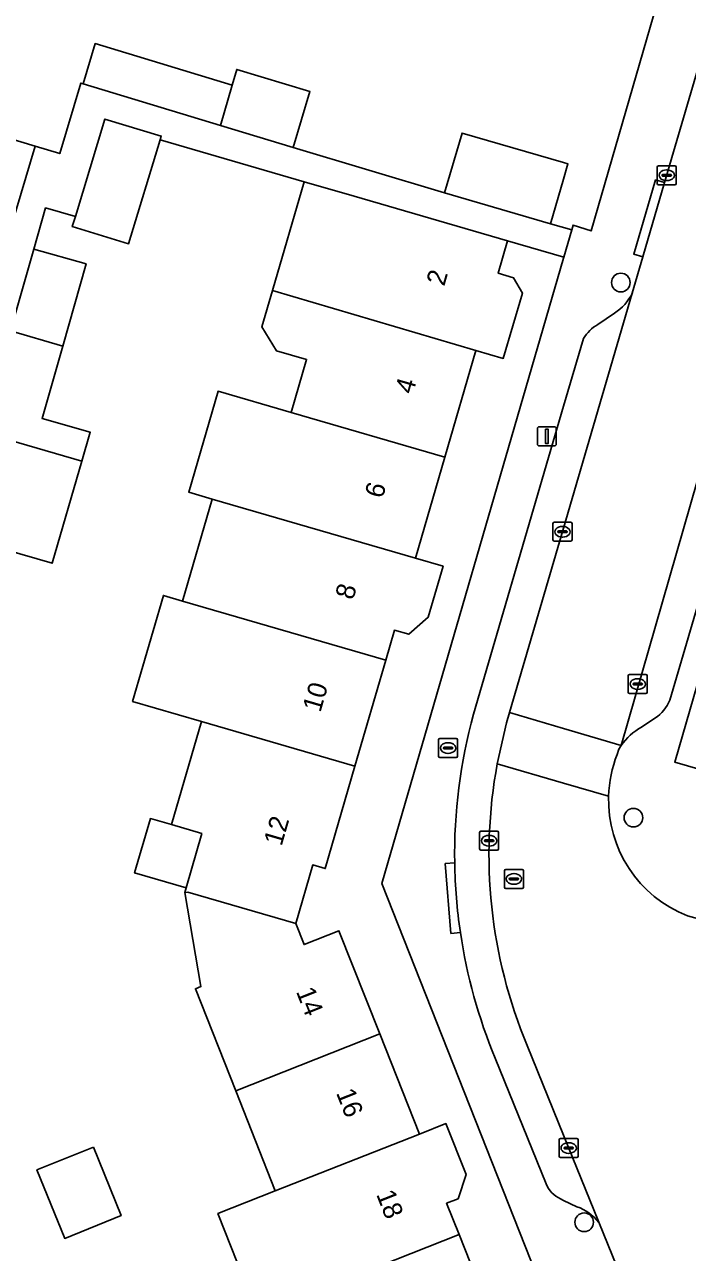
# Model space of a CAD drawing. Extents: x 159716 to 160783, y 383290 to 384031.
# Drawn here: x 159971.7 to 160006.5, y 383425.1 to 383489.6 of the extents above; entities that cross this region are included whole.
import ezdxf

# ---------------------------------------------------------------- set-up
doc = ezdxf.new("R2010")
doc.units = 0
for name, color, linetype in [('IMGEO_Boom', 7, 'Continuous'), ('IMGEO_Brandkraan', 7, 'Continuous'), ('IMGEO_Erf', 7, 'Continuous'), ('IMGEO_Kolk', 7, 'Continuous'), ('IMGEO_Lichtmast', 7, 'Continuous'), ('IMGEO_Pand', 7, 'Continuous'), ('IMGEO_Pand_nummerreeks', 7, 'Continuous'), ('IMGEO_Parkeervlak_open', 7, 'Continuous'), ('IMGEO_Rijbaan_lokaal_open', 7, 'Continuous'), ('IMGEO_Rioolput', 7, 'Continuous'), ('IMGEO_Voetpad_open', 7, 'Continuous')]:
    doc.layers.add(name, color=color, linetype=linetype)

msp = doc.modelspace()

# ---------------------------------------------------------------- linework, layer by layer
at = {"layer": 'IMGEO_Boom'}
for centre in [(160003.008, 383476.021), (160003.669, 383447.931), (160001.082, 383426.693)]:
    msp.add_circle(centre, 0.489, dxfattribs=at)
at = {"layer": 'IMGEO_Brandkraan'}
for p, q in [((159993.441, 383451.162), (159993.441, 383452.014)), ((159993.516, 383452.088), (159994.368, 383452.088)), ((159993.929, 383451.868), (159993.954, 383451.868)), ((159994.442, 383452.014), (159994.442, 383451.162)), ((159994.368, 383451.088), (159993.516, 383451.088)), ((159993.7, 383451.582), (159993.7, 383451.594)), ((159994.138, 383451.545), (159993.74, 383451.545)), ((159993.743, 383451.631), (159994.141, 383451.631)), ((159993.952, 383451.308), (159993.927, 383451.308)), ((159994.184, 383451.594), (159994.184, 383451.582))]:
    msp.add_line(p, q, dxfattribs=at)
for points in [[(159993.441, 383451.162), (159993.441, 383452.014)], [(159993.516, 383452.088), (159994.368, 383452.088)], [(159994.442, 383452.014), (159994.442, 383451.162)], [(159994.368, 383451.088), (159993.516, 383451.088)]]:
    msp.add_lwpolyline(points, dxfattribs=at)
for centre, radius, start, end in [((159993.518, 383452.012), 0.0765, 91.55205, 178.44795), ((159993.518, 383452.012), 0.0765, 91.55205, 178.44795), ((159994.366, 383452.012), 0.0765, 1.55205, 88.44795), ((159994.366, 383452.012), 0.0765, 1.55205, 88.44795), ((159993.518, 383451.164), 0.0765, 181.55205, 268.44795), ((159993.518, 383451.164), 0.0765, 181.55205, 268.44795), ((159993.74, 383451.591), 0.0403, 85.87752, 175.75265), ((159993.737, 383451.581), 0.0366, 178.93798, 274.71019), ((159994.141, 383451.588), 0.043, 264.86636, 352.45326), ((159994.145, 383451.593), 0.0386, 1.73085, 96.63898), ((159994.366, 383451.164), 0.0765, 271.55205, 358.44795), ((159994.366, 383451.164), 0.0765, 271.55205, 358.44795)]:
    msp.add_arc(centre, radius, start, end, dxfattribs=at)
for centre, major_axis, ratio, start_param, end_param in [((159993.928, 383451.588), (-0.387, 0.002), 0.722429, 4.712389, 7.853982), ((159993.953, 383451.588), (-0.39, 0.002), 0.717154, 1.570796, 4.712389)]:
    msp.add_ellipse(centre, major_axis=major_axis, ratio=ratio, start_param=start_param, end_param=end_param, dxfattribs=at)
at = {"layer": 'IMGEO_Erf'}
for points in [[(159969.184, 383484.107), (159972.278, 383483.176), (159973.556, 383482.791), (159974.67, 383486.494), (159974.783, 383486.457), (159975.423, 383488.563), (159982.609, 383486.381), (159982.846, 383487.211), (159986.694, 383486.041), (159985.804, 383483.111), (159993.762, 383480.723), (159994.676, 383483.868), (160000, 383482.321), (160000.234, 383482.253), (160000, 383481.448), (159999.32, 383479.109), (160000.429, 383478.787), (160000.503, 383479.04), (160001.455, 383478.735), (160007.454, 383499.463)], [(159983.914, 383421.94), (159981.857, 383427.147), (159984.873, 383428.338), (159982.795, 383433.595), (159980.679, 383438.95), (159980.965, 383439.063), (159980.13, 383444.005), (159980.197, 383444.24), (159977.484, 383445.028), (159978.315, 383447.887), (159979.425, 383447.565), (159980.999, 383452.982), (159977.382, 383454.032), (159978.998, 383459.595), (159979.999, 383459.304), (159981.553, 383464.654), (159980.328, 383465.01), (159981.87, 383470.318), (159985.711, 383469.202), (159986.519, 383471.984), (159984.933, 383472.445), (159984.174, 383473.697), (159984.728, 383475.604), (159986.385, 383481.311), (159978.827, 383483.508), (159977.174, 383478.061), (159974.216, 383478.959), (159974.378, 383479.492), (159972.819, 383479.937), (159972.203, 383477.777), (159974.944, 383476.995), (159973.715, 383472.686), (159972.632, 383468.889), (159975.158, 383468.166), (159974.715, 383466.64), (159973.161, 383461.29), (159970.671, 383462.013)], [(160000, 383420.348), (159990.463, 383444.478), (160000, 383477.308), (160000.013, 383477.354), (159997.064, 383478.21), (159996.571, 383476.511), (159997.378, 383476.277), (159997.841, 383475.466), (159996.835, 383472.04), (159995.393, 383472.458), (159993.768, 383466.862), (159992.226, 383461.554), (159993.676, 383461.133), (159992.898, 383458.449), (159991.877, 383457.558), (159991.127, 383457.771), (159990.672, 383456.204), (159989.056, 383450.641), (159987.493, 383445.259), (159986.84, 383445.449), (159985.948, 383442.374), (159986.385, 383441.27), (159988.216, 383441.993), (159990.355, 383436.581), (159992.433, 383431.324), (159993.828, 383431.875), (159994.886, 383429.196), (159994.462, 383427.931), (159993.867, 383427.696), (159994.517, 383426.05), (159996.567, 383420.864)], [(160012.364, 383473.397), (160005.837, 383450.845), (160068.032, 383432.838)]]:
    msp.add_lwpolyline(points, dxfattribs=at)
msp.add_lwpolyline([(159975.324, 383430.643), (159976.783, 383427.048), (159973.818, 383425.846), (159972.36, 383429.44)], close=True, dxfattribs=at)
at = {"layer": 'IMGEO_Kolk'}
for p, q in [((160004.917, 383481.225), (160004.917, 383482.077)), ((160004.992, 383482.151), (160005.844, 383482.151)), ((160005.918, 383482.077), (160005.918, 383481.225)), ((160005.176, 383481.645), (160005.176, 383481.657)), ((160005.614, 383481.608), (160005.216, 383481.608)), ((160005.219, 383481.694), (160005.617, 383481.694)), ((160005.428, 383481.371), (160005.403, 383481.371)), ((160005.405, 383481.931), (160005.43, 383481.931)), ((160005.66, 383481.657), (160005.66, 383481.645)), ((160005.844, 383481.151), (160004.992, 383481.151)), ((159999.446, 383462.513), (159999.446, 383463.365)), ((159999.521, 383463.439), (160000.373, 383463.439)), ((160000.447, 383463.365), (160000.447, 383462.513)), ((159999.705, 383462.933), (159999.705, 383462.945)), ((160000.143, 383462.896), (159999.745, 383462.896)), ((159999.748, 383462.982), (160000.146, 383462.982)), ((159999.957, 383462.659), (159999.932, 383462.659)), ((159999.934, 383463.219), (159999.959, 383463.219)), ((160000.189, 383462.945), (160000.189, 383462.933)), ((160000.373, 383462.439), (159999.521, 383462.439)), ((160003.396, 383454.521), (160003.396, 383455.373)), ((160003.471, 383455.447), (160004.323, 383455.447)), ((160003.655, 383454.941), (160003.655, 383454.953)), ((160004.093, 383454.904), (160003.695, 383454.904)), ((160003.698, 383454.99), (160004.096, 383454.99)), ((160003.884, 383455.227), (160003.909, 383455.227)), ((160004.139, 383454.953), (160004.139, 383454.941)), ((160004.397, 383455.373), (160004.397, 383454.521)), ((160004.323, 383454.447), (160003.471, 383454.447)), ((160003.907, 383454.667), (160003.882, 383454.667)), ((159995.669, 383447.221), (159996.521, 383447.221)), ((159995.594, 383446.295), (159995.594, 383447.147)), ((159995.853, 383446.715), (159995.853, 383446.727)), ((159996.291, 383446.678), (159995.893, 383446.678)), ((159995.896, 383446.764), (159996.294, 383446.764)), ((159996.082, 383447.001), (159996.107, 383447.001)), ((159996.337, 383446.727), (159996.337, 383446.715)), ((159996.595, 383447.147), (159996.595, 383446.295)), ((159996.521, 383446.221), (159995.669, 383446.221)), ((159996.105, 383446.441), (159996.08, 383446.441)), ((159999.846, 383431.091), (160000.698, 383431.091)), ((159999.771, 383430.165), (159999.771, 383431.017)), ((160000.03, 383430.585), (160000.03, 383430.597)), ((160000.468, 383430.548), (160000.07, 383430.548)), ((160000.073, 383430.634), (160000.471, 383430.634)), ((160000.259, 383430.871), (160000.284, 383430.871)), ((160000.514, 383430.597), (160000.514, 383430.585)), ((160000.772, 383431.017), (160000.772, 383430.165)), ((160000.698, 383430.091), (159999.846, 383430.091)), ((160000.282, 383430.311), (160000.257, 383430.311))]:
    msp.add_line(p, q, dxfattribs=at)
for points in [[(160004.917, 383481.225), (160004.917, 383482.077)], [(160004.992, 383482.151), (160005.844, 383482.151)], [(160005.918, 383482.077), (160005.918, 383481.225)], [(160005.844, 383481.151), (160004.992, 383481.151)], [(159999.446, 383462.513), (159999.446, 383463.365)], [(159999.521, 383463.439), (160000.373, 383463.439)], [(160000.447, 383463.365), (160000.447, 383462.513)], [(160000.373, 383462.439), (159999.521, 383462.439)], [(160003.396, 383454.521), (160003.396, 383455.373)], [(160003.471, 383455.447), (160004.323, 383455.447)], [(160004.397, 383455.373), (160004.397, 383454.521)], [(160004.323, 383454.447), (160003.471, 383454.447)], [(159995.669, 383447.221), (159996.521, 383447.221)], [(159995.594, 383446.295), (159995.594, 383447.147)], [(159996.595, 383447.147), (159996.595, 383446.295)], [(159996.521, 383446.221), (159995.669, 383446.221)], [(159999.846, 383431.091), (160000.698, 383431.091)], [(159999.771, 383430.165), (159999.771, 383431.017)], [(160000.772, 383431.017), (160000.772, 383430.165)], [(160000.698, 383430.091), (159999.846, 383430.091)]]:
    msp.add_lwpolyline(points, dxfattribs=at)
for centre, radius, start, end in [((160004.994, 383482.075), 0.0765, 91.55205, 178.44795), ((160004.994, 383482.075), 0.0765, 91.55205, 178.44795), ((160005.842, 383482.075), 0.0765, 1.55205, 88.44795), ((160005.842, 383482.075), 0.0765, 1.55205, 88.44795), ((160005.216, 383481.654), 0.0403, 85.87752, 175.75265), ((160005.213, 383481.644), 0.0366, 178.93798, 274.71019), ((160005.617, 383481.651), 0.043, 264.86636, 352.45326), ((160005.621, 383481.656), 0.0386, 1.73085, 96.63898), ((160004.994, 383481.227), 0.0765, 181.55205, 268.44795), ((160004.994, 383481.227), 0.0765, 181.55205, 268.44795), ((160005.842, 383481.227), 0.0765, 271.55205, 358.44795), ((160005.842, 383481.227), 0.0765, 271.55205, 358.44795), ((159999.523, 383463.363), 0.0765, 91.55205, 178.44795), ((159999.523, 383463.363), 0.0765, 91.55205, 178.44795), ((160000.371, 383463.363), 0.0765, 1.55205, 88.44795), ((160000.371, 383463.363), 0.0765, 1.55205, 88.44795), ((159999.745, 383462.942), 0.0403, 85.87752, 175.75265), ((159999.742, 383462.932), 0.0366, 178.93798, 274.71019), ((160000.146, 383462.939), 0.043, 264.86636, 352.45326), ((160000.15, 383462.944), 0.0386, 1.73085, 96.63898), ((159999.523, 383462.515), 0.0765, 181.55205, 268.44795), ((159999.523, 383462.515), 0.0765, 181.55205, 268.44795), ((160000.371, 383462.515), 0.0765, 271.55205, 358.44795), ((160000.371, 383462.515), 0.0765, 271.55205, 358.44795), ((160003.473, 383455.371), 0.0765, 91.55205, 178.44795), ((160003.473, 383455.371), 0.0765, 91.55205, 178.44795), ((160003.695, 383454.95), 0.0403, 85.87752, 175.75265), ((160003.692, 383454.94), 0.0366, 178.93798, 274.71019), ((160004.096, 383454.947), 0.043, 264.86636, 352.45326), ((160004.1, 383454.952), 0.0386, 1.73085, 96.63898), ((160004.321, 383455.371), 0.0765, 1.55205, 88.44795), ((160004.321, 383455.371), 0.0765, 1.55205, 88.44795), ((160003.473, 383454.523), 0.0765, 181.55205, 268.44795), ((160003.473, 383454.523), 0.0765, 181.55205, 268.44795), ((160004.321, 383454.523), 0.0765, 271.55205, 358.44795), ((160004.321, 383454.523), 0.0765, 271.55205, 358.44795), ((159995.671, 383447.145), 0.0765, 91.55205, 178.44795), ((159995.671, 383447.145), 0.0765, 91.55205, 178.44795), ((159996.519, 383447.145), 0.0765, 1.55205, 88.44795), ((159996.519, 383447.145), 0.0765, 1.55205, 88.44795), ((159995.893, 383446.724), 0.0403, 85.87752, 175.75265), ((159995.89, 383446.714), 0.0366, 178.93798, 274.71019), ((159996.294, 383446.721), 0.043, 264.86636, 352.45326), ((159996.298, 383446.726), 0.0386, 1.73085, 96.63898), ((159995.671, 383446.297), 0.0765, 181.55205, 268.44795), ((159995.671, 383446.297), 0.0765, 181.55205, 268.44795), ((159996.519, 383446.297), 0.0765, 271.55205, 358.44795), ((159996.519, 383446.297), 0.0765, 271.55205, 358.44795), ((159999.848, 383431.015), 0.0765, 91.55205, 178.44795), ((159999.848, 383431.015), 0.0765, 91.55205, 178.44795), ((160000.696, 383431.015), 0.0765, 1.55205, 88.44795), ((160000.696, 383431.015), 0.0765, 1.55205, 88.44795), ((160000.07, 383430.594), 0.0403, 85.87752, 175.75265), ((160000.067, 383430.584), 0.0366, 178.93798, 274.71019), ((160000.471, 383430.591), 0.043, 264.86636, 352.45326), ((160000.475, 383430.596), 0.0386, 1.73085, 96.63898), ((159999.848, 383430.167), 0.0765, 181.55205, 268.44795), ((159999.848, 383430.167), 0.0765, 181.55205, 268.44795), ((160000.696, 383430.167), 0.0765, 271.55205, 358.44795), ((160000.696, 383430.167), 0.0765, 271.55205, 358.44795)]:
    msp.add_arc(centre, radius, start, end, dxfattribs=at)
for centre, major_axis, ratio, start_param, end_param in [((160005.404, 383481.651), (-0.387, 0.002), 0.722429, 4.712389, 7.853982), ((160005.429, 383481.651), (-0.39, 0.002), 0.717154, 1.570796, 4.712389), ((159999.933, 383462.939), (-0.387, 0.002), 0.722429, 4.712389, 7.853982), ((159999.958, 383462.939), (-0.39, 0.002), 0.717154, 1.570796, 4.712389), ((160003.883, 383454.947), (-0.387, 0.002), 0.722429, 4.712389, 7.853982), ((160003.908, 383454.947), (-0.39, 0.002), 0.717154, 1.570796, 4.712389), ((159996.081, 383446.721), (-0.387, 0.002), 0.722429, 4.712389, 7.853982), ((159996.106, 383446.721), (-0.39, 0.002), 0.717154, 1.570796, 4.712389), ((160000.258, 383430.591), (-0.387, 0.002), 0.722429, 4.712389, 7.853982), ((160000.283, 383430.591), (-0.39, 0.002), 0.717154, 1.570796, 4.712389)]:
    msp.add_ellipse(centre, major_axis=major_axis, ratio=ratio, start_param=start_param, end_param=end_param, dxfattribs=at)
at = {"layer": 'IMGEO_Lichtmast'}
for p, q in [((159998.73, 383468.448), (159999.52, 383468.448)), ((159999.52, 383468.448), (159998.73, 383468.448)), ((159998.63, 383467.548), (159998.63, 383468.348)), ((159998.63, 383468.348), (159998.63, 383467.548)), ((159999.62, 383468.348), (159999.62, 383467.548)), ((159999.62, 383467.548), (159999.62, 383468.348)), ((159999.52, 383467.448), (159998.73, 383467.448)), ((159998.73, 383467.448), (159999.52, 383467.448))]:
    msp.add_line(p, q, dxfattribs=at)
msp.add_lwpolyline([(159999.05, 383468.323), (159999.2, 383468.323), (159999.2, 383467.573), (159999.05, 383467.573), (159999.05, 383468.323)], dxfattribs=at)
for centre, start, end in [((159998.73, 383468.348), 90, 180), ((159998.73, 383468.348), 90, 180), ((159999.52, 383468.348), 0, 90), ((159999.52, 383468.348), 360, 90), ((159998.73, 383467.548), 180, 270), ((159998.73, 383467.548), 180, 270), ((159999.52, 383467.548), 270, 0), ((159999.52, 383467.548), 270, 0)]:
    msp.add_arc(centre, 0.1, start, end, dxfattribs=at)
at = {"layer": 'IMGEO_Pand'}
for points in [[(159982.609, 383486.381), (159975.423, 383488.563), (159974.783, 383486.457), (159982.004, 383484.265)], [(159986.694, 383486.041), (159982.846, 383487.211), (159982.609, 383486.381), (159982.004, 383484.265), (159985.804, 383483.111)], [(159978.827, 383483.508), (159978.887, 383483.705), (159975.93, 383484.603), (159974.378, 383479.492), (159974.216, 383478.959), (159977.174, 383478.061)], [(159969.184, 383484.107), (159967.399, 383478.379), (159970.549, 383477.431), (159972.278, 383483.176)], [(159999.32, 383479.109), (160000, 383481.448), (160000.234, 383482.253), (160000, 383482.321), (159994.676, 383483.868), (159993.762, 383480.723)], [(159984.728, 383475.604), (159995.393, 383472.458), (159996.835, 383472.04), (159997.841, 383475.466), (159997.378, 383476.277), (159996.571, 383476.511), (159997.064, 383478.21), (159989.007, 383480.55), (159986.385, 383481.311)], [(159973.715, 383472.686), (159974.944, 383476.995), (159972.203, 383477.777), (159970.978, 383473.481)], [(159984.728, 383475.604), (159984.174, 383473.697), (159984.933, 383472.445), (159986.519, 383471.984), (159985.711, 383469.202), (159993.768, 383466.862), (159995.393, 383472.458)], [(159973.715, 383472.686), (159970.978, 383473.481), (159969.462, 383468.165), (159974.715, 383466.64), (159975.158, 383468.166), (159972.632, 383468.889)], [(159985.711, 383469.202), (159981.87, 383470.318), (159980.328, 383465.01), (159981.553, 383464.654), (159992.226, 383461.554), (159993.768, 383466.862)], [(159974.715, 383466.64), (159969.462, 383468.165), (159967.934, 383462.808), (159970.671, 383462.013), (159973.161, 383461.29)], [(159993.676, 383461.133), (159992.226, 383461.554), (159981.553, 383464.654), (159979.999, 383459.304), (159990.672, 383456.204), (159991.127, 383457.771), (159991.877, 383457.558), (159992.898, 383458.449)], [(159979.999, 383459.304), (159978.998, 383459.595), (159977.382, 383454.032), (159980.999, 383452.982), (159989.056, 383450.641), (159990.672, 383456.204)], [(159989.056, 383450.641), (159980.999, 383452.982), (159979.425, 383447.565), (159981.009, 383447.105), (159980.197, 383444.24), (159980.13, 383444.005), (159980.275, 383444.019), (159985.948, 383442.374), (159986.84, 383445.449), (159987.493, 383445.259)], [(159979.425, 383447.565), (159978.315, 383447.887), (159977.484, 383445.028), (159980.197, 383444.24), (159981.009, 383447.105)], [(159990.355, 383436.581), (159988.216, 383441.993), (159986.385, 383441.27), (159985.948, 383442.374), (159980.275, 383444.019), (159980.13, 383444.005), (159980.965, 383439.063), (159980.679, 383438.95), (159982.795, 383433.595)], [(159990.355, 383436.581), (159982.795, 383433.595), (159984.873, 383428.338), (159992.433, 383431.324)], [(159993.867, 383427.696), (159994.462, 383427.931), (159994.886, 383429.196), (159993.828, 383431.875), (159992.433, 383431.324), (159984.873, 383428.338), (159981.857, 383427.147), (159983.914, 383421.94), (159986.93, 383423.132), (159986.957, 383423.064), (159994.517, 383426.05)], [(159975.324, 383430.643), (159972.36, 383429.44), (159973.818, 383425.846), (159976.783, 383427.048)], [(159996.567, 383420.864), (159994.517, 383426.05), (159986.957, 383423.064), (159989.034, 383417.809)]]:
    msp.add_lwpolyline(points, close=True, dxfattribs=at)
at = {"layer": 'IMGEO_Parkeervlak_open'}
for points in [[(159996.522, 383450.759), (159997.016, 383452.917), (159997.173, 383453.455), (160000, 383463.12), (160003.611, 383475.467)], [(160002.672, 383474.411), (160001.808, 383473.815)], [(160001.057, 383473.08), (160000, 383469.538), (159995.271, 383453.366)], [(160008.475, 383470.629), (160003.023, 383451.722)], [(160005.574, 383454.106), (160009.492, 383467.433)], [(160004.099, 383452.686), (160004.798, 383453.155)], [(160001.856, 383426.69), (160000, 383431.262), (159998.089, 383435.97)], [(159996.415, 383435.302), (159999.091, 383428.71)], [(159999.838, 383427.919), (160000, 383427.842), (160000.697, 383427.511)]]:
    msp.add_lwpolyline(points, dxfattribs=at)
for centre, radius, start, end in [((160001.174, 383476.689), 2.727, 303.33781, 333.37491), ((160002.67, 383472.183), 1.846, 117.84257, 150.92365), ((160003.763, 383454.792), 1.937, 302.31247, 339.25979), ((160022.249, 383446.007), 27.964, 164.7428, 180.92047), ((160005.598, 383449.93), 3.137, 118.54582, 145.16919), ((160022.237, 383446.006), 26.15, 169.52825, 202.56841), ((160022.344, 383446.013), 28.058, 180.92922, 188.43749), ((160022.182, 383445.987), 27.894, 188.43366, 202.52312), ((160000.476, 383429.27), 1.494, 202.00566, 244.71694), ((159999.844, 383425.078), 2.578, 38.69767, 70.67716)]:
    msp.add_arc(centre, radius, start, end, dxfattribs=at)
at = {"layer": 'IMGEO_Rijbaan_lokaal_open'}
msp.add_lwpolyline([(160005.308, 383481.268), (160004.167, 383477.368), (160003.611, 383475.467), (160000, 383463.12), (159997.173, 383453.455), (160000, 383452.618), (160003.023, 383451.722), (160008.475, 383470.629), (160008.558, 383470.915), (160008.589, 383471.02), (160010.885, 383478.881), (160016.093, 383496.718), (160016.186, 383497.035), (160010.436, 383498.802)], close=True, dxfattribs=at)
for points in [[(160002.816, 383451.252), (160002.896, 383451.525), (160003.023, 383451.722), (160000, 383452.618), (159997.173, 383453.455), (159997.016, 383452.917), (159996.522, 383450.759), (160000, 383449.743), (160002.366, 383449.052)], [(160002.366, 383449.052), (160000, 383449.743), (159996.522, 383450.759)], [(160042.34, 383432.486), (160007.399, 383442.527), (160006.504, 383442.784)], [(159998.089, 383435.97), (160000, 383431.262), (160001.856, 383426.69), (160002.794, 383424.379), (160009.406, 383419.287)]]:
    msp.add_lwpolyline(points, dxfattribs=at)
for centre, radius, start, end in [((160008.918, 383448.858), 6.555, 158.57659, 178.30315), ((160022.237, 383446.006), 26.15, 169.52825, 202.56841), ((160008.889, 383448.859), 6.526, 178.30226, 248.56163)]:
    msp.add_arc(centre, radius, start, end, dxfattribs=at)
at = {"layer": 'IMGEO_Rioolput'}
for p, q in [((159996.897, 383444.288), (159996.897, 383445.14)), ((159996.972, 383445.214), (159997.824, 383445.214)), ((159997.156, 383444.708), (159997.156, 383444.72)), ((159997.594, 383444.671), (159997.196, 383444.671)), ((159997.199, 383444.757), (159997.597, 383444.757)), ((159997.385, 383444.994), (159997.41, 383444.994)), ((159997.64, 383444.72), (159997.64, 383444.708)), ((159997.898, 383445.14), (159997.898, 383444.288)), ((159997.824, 383444.214), (159996.972, 383444.214)), ((159997.408, 383444.434), (159997.383, 383444.434))]:
    msp.add_line(p, q, dxfattribs=at)
for points in [[(159996.897, 383444.288), (159996.897, 383445.14)], [(159996.972, 383445.214), (159997.824, 383445.214)], [(159997.898, 383445.14), (159997.898, 383444.288)], [(159997.824, 383444.214), (159996.972, 383444.214)]]:
    msp.add_lwpolyline(points, dxfattribs=at)
for centre, radius, start, end in [((159996.974, 383445.138), 0.0765, 91.55205, 178.44795), ((159996.974, 383445.138), 0.0765, 91.55205, 178.44795), ((159997.196, 383444.717), 0.0403, 85.87752, 175.75265), ((159997.193, 383444.707), 0.0366, 178.93798, 274.71019), ((159997.597, 383444.714), 0.043, 264.86636, 352.45326), ((159997.601, 383444.719), 0.0386, 1.73085, 96.63898), ((159997.822, 383445.138), 0.0765, 1.55205, 88.44795), ((159997.822, 383445.138), 0.0765, 1.55205, 88.44795), ((159996.974, 383444.29), 0.0765, 181.55205, 268.44795), ((159996.974, 383444.29), 0.0765, 181.55205, 268.44795), ((159997.822, 383444.29), 0.0765, 271.55205, 358.44795), ((159997.822, 383444.29), 0.0765, 271.55205, 358.44795)]:
    msp.add_arc(centre, radius, start, end, dxfattribs=at)
for centre, major_axis, ratio, start_param, end_param in [((159997.384, 383444.714), (-0.387, 0.002), 0.722429, 4.712389, 7.853982), ((159997.409, 383444.714), (-0.39, 0.002), 0.717154, 1.570796, 4.712389)]:
    msp.add_ellipse(centre, major_axis=major_axis, ratio=ratio, start_param=start_param, end_param=end_param, dxfattribs=at)
at = {"layer": 'IMGEO_Voetpad_open'}
for points in [[(160003.611, 383475.467), (160004.167, 383477.368), (160003.687, 383477.507), (160004.828, 383481.407), (160005.308, 383481.268), (160010.436, 383498.802), (160007.454, 383499.463), (160001.455, 383478.735), (160000.503, 383479.04), (160000.429, 383478.787), (160000.013, 383477.354), (160000, 383477.308), (159990.463, 383444.478), (160000, 383420.348), (160001.522, 383416.497), (160002.766, 383413.38)], [(160068.032, 383432.838), (160005.837, 383450.845), (160012.364, 383473.397), (160012.776, 383474.819), (160018.953, 383496.159), (160016.186, 383497.035), (160016.093, 383496.718)], [(159970.978, 383473.481), (159972.203, 383477.777), (159972.819, 383479.937), (159974.378, 383479.492), (159975.93, 383484.603), (159978.887, 383483.705), (159978.827, 383483.508), (159986.385, 383481.311), (159989.007, 383480.55), (159997.064, 383478.21), (160000.013, 383477.354), (160000.429, 383478.787), (159999.32, 383479.109), (159993.762, 383480.723), (159985.804, 383483.111), (159982.004, 383484.265), (159974.783, 383486.457), (159974.67, 383486.494), (159973.556, 383482.791), (159972.278, 383483.176), (159970.549, 383477.431)], [(160001.808, 383473.815), (160002.672, 383474.411)], [(159995.271, 383453.366), (160000, 383469.538), (160001.057, 383473.08)], [(160009.492, 383467.433), (160005.574, 383454.106)], [(160004.798, 383453.155), (160004.099, 383452.686)], [(160003.023, 383451.722), (160002.896, 383451.525), (160002.816, 383451.252)], [(159994.289, 383445.558), (159993.791, 383445.52), (159994.091, 383441.858), (159994.589, 383441.896)], [(159994.589, 383441.896), (159994.091, 383441.858), (159993.791, 383445.52), (159994.289, 383445.558)], [(160006.504, 383442.784), (160007.399, 383442.527)], [(159999.091, 383428.71), (159996.415, 383435.302)], [(160000.697, 383427.511), (160000, 383427.842), (159999.838, 383427.919)], [(160009.406, 383419.287), (160002.794, 383424.379), (160001.856, 383426.69)]]:
    msp.add_lwpolyline(points, dxfattribs=at)
msp.add_lwpolyline([(160005.308, 383481.268), (160004.828, 383481.407), (160003.687, 383477.507), (160004.167, 383477.368)], close=True, dxfattribs=at)
for centre, radius, start, end in [((160001.174, 383476.689), 2.727, 303.33781, 333.37491), ((160002.67, 383472.183), 1.846, 117.84257, 150.92365), ((160003.763, 383454.792), 1.937, 302.31247, 339.25979), ((160022.249, 383446.007), 27.964, 164.7428, 180.92047), ((160005.598, 383449.93), 3.137, 118.54582, 145.16919), ((160008.918, 383448.858), 6.555, 158.57659, 178.30315), ((160008.889, 383448.859), 6.526, 178.30226, 248.56163), ((160022.344, 383446.013), 28.058, 180.92922, 188.43749), ((160022.182, 383445.987), 27.894, 188.43366, 202.52312), ((160000.476, 383429.27), 1.494, 202.00566, 244.71694), ((159999.844, 383425.078), 2.578, 38.69767, 70.67716)]:
    msp.add_arc(centre, radius, start, end, dxfattribs=at)

# ---------------------------------------------------------------- texts
at = {"layer": 'IMGEO_Pand_nummerreeks'}
for s, rotation, p in [('2', 73.80034, (159993.737, 383475.794)), ('4', 73.80808, (159992.09, 383470.12)), ('6', 73.80116, (159990.5, 383464.646)), ('8', 73.80269, (159988.953, 383459.321)), ('10', 73.80191, (159987.239, 383453.422)), ('12', 73.80269, (159985.201, 383446.402)), ('14', 291.56641, (159985.947, 383438.81)), ('16', 291.56641, (159988.05, 383433.488)), ('18', 291.56592, (159990.156, 383428.164))]:
    msp.add_text(s, height=1, rotation=rotation, dxfattribs=at).set_placement(p)

doc.saveas('drawing.dxf')
